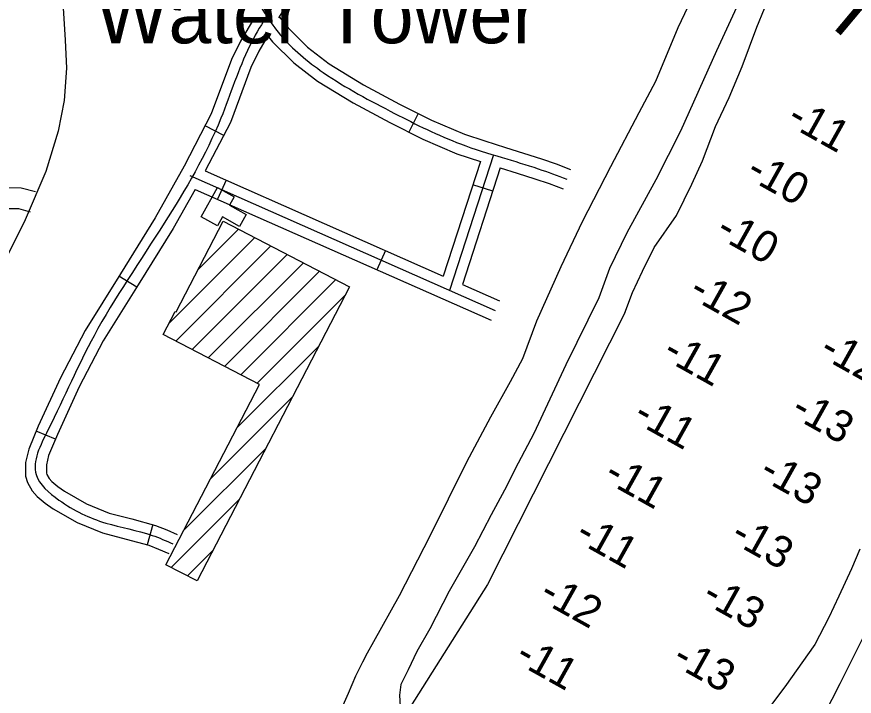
# Model space of a CAD drawing. Extents: x 3683402 to 3721514, y 487807 to 513565.
# Drawn here: x 3699177 to 3700378, y 500188 to 501163 of the extents above; entities that cross this region are included whole.
import ezdxf

# ---------------------------------------------------------------- set-up
doc = ezdxf.new("R2010")
doc.units = 0
for name, color, linetype in [('V-BLDG-OTLN', 7, 'Continuous'), ('V-DOMW-IDEN', 7, 'Continuous'), ('V-LEVE-TOET', 7, 'Continuous'), ('V-ROAD-CNTR', 7, 'Continuous'), ('V-TOPO-GNAM-IDEN', 7, 'Continuous'), ('V-TOPO-SHOR', 7, 'Continuous'), ('V-TOPO-SPOT', 7, 'Continuous')]:
    doc.layers.add(name, color=color, linetype=linetype)

msp = doc.modelspace()

# ---------------------------------------------------------------- linework, layer by layer
at = {"layer": 'V-BLDG-OTLN'}
for p, q in [((3699436.7, 500799.8), (3699495, 500858)), ((3699395.7, 500723.3), (3699518.3, 500845.9)), ((3699405.1, 500697.4), (3699541.6, 500833.9)), ((3699428.4, 500685.3), (3699564.8, 500821.8)), ((3699451.7, 500673.3), (3699588.1, 500809.7)), ((3699475, 500661.2), (3699611.4, 500797.7)), ((3699498.3, 500649.2), (3699634.7, 500785.6)), ((3699521.6, 500637.1), (3699648.5, 500764)), ((3699492.6, 500572.8), (3699610.5, 500690.7)), ((3699454.6, 500499.5), (3699572.5, 500617.3)), ((3699416.7, 500426.1), (3699534.5, 500544)), ((3699398.5, 500372.6), (3699496.5, 500470.7)), ((3699421.8, 500360.6), (3699458.6, 500397.3))]:
    msp.add_line(p, q, dxfattribs=at)
for points in [[(3699464.7, 500917.9), (3699488.8, 500904.5), (3699482.2, 500892.5), (3699506, 500879.3), (3699496.5, 500862.1), (3699472, 500875.7), (3699464.8, 500862.7), (3699441.4, 500875.7)], [(3699472.8, 500869.4), (3699654.4, 500775.4), (3699435.8, 500353.3), (3699391, 500376.5), (3699525, 500635.3), (3699387.1, 500706.7), (3699404.2, 500739.8), (3699405.4, 500739.2)]]:
    msp.add_lwpolyline(points, close=True, dxfattribs=at)
at = {"layer": 'V-LEVE-TOET'}
for points in [[(3699643.2, 500170.5), (3699653, 500192.1), (3699663.2, 500217.1), (3699673.4, 500237.3), (3699679.8, 500250.1), (3699689, 500266.3), (3699726.1, 500332.2), (3699770, 500418.2), (3699822.6, 500524.4), (3699856.8, 500588.8), (3699885, 500639.5), (3699902.6, 500672.4), (3699923, 500726.5), (3699957.6, 500804.6), (3699988.3, 500869), (3700029.2, 500948.2), (3700069.7, 501025.4), (3700093.6, 501070.6), (3700125.7, 501147.3), (3700149.6, 501197.9)], [(3700214.9, 501188.8), (3700180.8, 501114.1), (3700129.2, 500998.6), (3700093.6, 500928.8), (3700052.2, 500852.6), (3700027.3, 500801.4)], [(3700312.3, 500116.2), (3700358.2, 500206), (3700412.4, 500315.3), (3700485.5, 500456.3), (3700512.1, 500513.4), (3700551.7, 500592), (3700585.1, 500660.3), (3700606.4, 500712), (3700624.7, 500753), (3700634.4, 500775.4), (3700647, 500788.1), (3700669.9, 500803.8), (3700680.1, 500806.3), (3700692.3, 500808.7), (3700698.1, 500805.8), (3700702.5, 500799.5), (3700702.6, 500779.2), (3700698.8, 500758.2), (3700670.3, 500691.4), (3700603.1, 500552.8), (3700543.6, 500432.8), (3700456.5, 500258.6), (3700376.6, 500101.4)], [(3700027.3, 500801.4), (3700011.7, 500759.7), (3699964.5, 500663.3), (3699918.7, 500565), (3699896.2, 500522.2), (3699876.3, 500483.4), (3699857.2, 500448), (3699833.4, 500402.3), (3699797.3, 500338.8), (3699769.5, 500284.7), (3699750.9, 500251.8), (3699738.3, 500225.7), (3699728, 500204.6), (3699726.1, 500189.4), (3699726.7, 500173.2)]]:
    msp.add_lwpolyline(points, dxfattribs=at)
at = {"layer": 'V-ROAD-CNTR'}
for p, q in [((3699752.6, 501024), (3699739.1, 500997.3)), ((3699473.8, 500992.5), (3699447.2, 501006.4)), ((3699477.1, 500928.4), (3699465, 500901)), ((3699859.7, 500912.6), (3699831.2, 500921.9)), ((3699705.7, 500827.3), (3699693.6, 500799.9)), ((3699349, 500774.7), (3699323.5, 500790.6)), ((3699232.5, 500556.7), (3699204.8, 500568.2)), ((3699372, 500434.1), (3699364.1, 500405.1))]:
    msp.add_line(p, q, dxfattribs=at)
for points in [[(3698996.6, 502636.5), (3699014, 502541.8), (3699075.7, 502181.8), (3699124.4, 501849.4), (3699193.6, 501465.3), (3699233, 501256.1), (3699243.4, 501175.8), (3699246.5, 501129.4), (3699248.4, 501089.1), (3699245, 501042.9), (3699236.3, 500998.5), (3699218.7, 500940.9), (3699188.9, 500871.3), (3699146.7, 500786.9), (3698923.9, 500348), (3698664.5, 499823.1), (3698293, 499106.4)], [(3699766.8, 501445.6), (3699726.6, 501409.3), (3699691, 501369.9), (3699652.4, 501319.5), (3699616.7, 501266.9), (3699594.3, 501230.2), (3699571.8, 501193.1), (3699552.5, 501161.1)], [(3699517.9, 501161.8), (3699497.8, 501127.9), (3699485.1, 501101.7), (3699456, 501023.4), (3699417.1, 500948.5), (3699375.5, 500874.3), (3699325.6, 500793.9), (3699274.9, 500712.7), (3699239.7, 500644.8), (3699207.9, 500575.6), (3699194.1, 500542.5), (3699189.6, 500523.3), (3699189.7, 500503.8), (3699192.3, 500494.5), (3699199.2, 500482.5), (3699206.4, 500474.5), (3699217.7, 500465), (3699229.4, 500456.8), (3699263.7, 500436.9), (3699299.8, 500422.2), (3699334.1, 500413.3), (3699366.6, 500404.4), (3699380.5, 500399.1), (3699394.9, 500392.7)], [(3699553.6, 501162.1), (3699566.1, 501147.1), (3699594.1, 501119.1), (3699625.1, 501095.3), (3699674.5, 501065.2), (3699725.9, 501037.5), (3699771.9, 501014.3), (3699819, 500994.3), (3699848.1, 500984.6), (3699877.8, 500975.1), (3699903.6, 500967.1), (3699929.6, 500958.9), (3699950.7, 500951.6), (3699971.3, 500943.9)], [(3699536.3, 501134), (3699524.2, 501113.7), (3699512.7, 501089.9), (3699483.5, 501011.2), (3699447.3, 500941.6)], [(3699537.9, 501134.1), (3699543.9, 501126.9), (3699574.2, 501096.5), (3699608.1, 501070.5), (3699659.6, 501039.1), (3699712, 501010.9), (3699759.3, 500987), (3699808.3, 500966.3), (3699841.9, 500955)], [(3699860.9, 500964.8), (3699797.8, 500770.2)], [(3699841.9, 500955), (3699788.7, 500790.7)], [(3699425.3, 500934.9), (3699863.3, 500741.3)], [(3699447.3, 500941.6), (3699788.7, 500790.7)], [(3699870.5, 500945.9), (3699816.3, 500778.5)], [(3699870.5, 500945.9), (3699894.7, 500938.4), (3699920.2, 500930.4), (3699940.5, 500923.4), (3699960.7, 500915.8)], [(3698621.9, 500817.6), (3699136.1, 500918), (3699183.5, 500917.5), (3699204, 500912)], [(3699432.8, 500915.2), (3699401.4, 500859.1), (3699351, 500778), (3699301, 500697.8), (3699266.7, 500631.7), (3699235.4, 500563.5), (3699222.7, 500533.2), (3699219.6, 500519.9), (3699219.7, 500508), (3699220.1, 500506.2), (3699223.6, 500500.3), (3699227.4, 500496), (3699235.9, 500488.8), (3699245.5, 500482.1), (3699276.9, 500463.9), (3699309.3, 500450.7), (3699341.8, 500442.3), (3699375.9, 500433), (3699392, 500426.8), (3699407.1, 500420.1)], [(3699432.8, 500915.2), (3699857.2, 500727.6)], [(3698627.6, 500788.1), (3699138.8, 500887.9), (3699179.4, 500887.5), (3699196.2, 500883)], [(3699816.3, 500778.5), (3699869.4, 500755)]]:
    msp.add_lwpolyline(points, dxfattribs=at)
for points in [[(3699756.7, 501456.7), (3699679.5, 501379.5), (3699604.1, 501275.1), (3699559, 501200.9), (3699511, 501120.8), (3699469.8, 501017.3), (3699388.5, 500866.7), (3699287.9, 500705.2), (3699221.6, 500569.5), (3699204.7, 500505.9), (3699237.5, 500469.4), (3699304.5, 500436.4), (3699371.2, 500418.7), (3699401, 500406.4)], [(3699516.5, 501194.7), (3699555, 501137), (3699616.6, 501082.9), (3699718.9, 501024.2), (3699813.6, 500980.3), (3699873.3, 500960.8), (3699924.9, 500944.7), (3699966, 500929.8)]]:
    msp.add_spline(points, degree=3, dxfattribs=at)
at = {"layer": 'V-TOPO-SHOR'}
for points in [[(3700048.9, 500738.2), (3700060.1, 500767.3), (3700074.6, 500797.6), (3700091.4, 500831.9), (3700123, 500877.5), (3700145.3, 500922.8), (3700160.5, 500956.2), (3700179.1, 501005.4), (3700198.6, 501047.1), (3700217.3, 501091.6), (3700238.4, 501147.8), (3700260.6, 501202.1), (3700276.6, 501231.6), (3700306.3, 501267.5), (3700324.7, 501299.7), (3700336.8, 501320.2), (3700350.5, 501336.4), (3700366.1, 501349.4), (3700382.6, 501357.7)], [(3700048.9, 500738.2), (3699852.2, 500348), (3699722.2, 500141.8), (3699700.3, 500117.1), (3699688.7, 500099), (3699637.4, 499978.4), (3699593.7, 499874.8), (3699565.5, 499808.7), (3699547.4, 499786.6), (3699526.8, 499763.2), (3699498.5, 499721.7), (3699484.4, 499684.1), (3699457.4, 499625.8), (3699461.3, 499615.5), (3699483.4, 499600), (3699495, 499589.7), (3699497.7, 499582), (3699406.4, 499390.1), (3699232.9, 499063.4), (3699235.5, 499055.6), (3699078.7, 498739.3)], [(3700386.3, 500398.8), (3700374.2, 500370.5), (3700355.9, 500331.5), (3700341.8, 500300.8), (3700321.6, 500261.9), (3700278.6, 500201.2), (3700253.9, 500168.5)]]:
    msp.add_lwpolyline(points, dxfattribs=at)

# ---------------------------------------------------------------- texts
at = {"layer": 'V-DOMW-IDEN'}
msp.add_text('Water Tower', height=83, dxfattribs=at).set_placement((3699289.8, 501124.8))
at = {"layer": 'V-TOPO-GNAM-IDEN'}
msp.add_text('TUNNEL', height=83, rotation=320, dxfattribs=at).set_placement((3700328.9, 501161.3))
at = {"layer": 'V-TOPO-SPOT'}
for s, p in [('-11', (3700279.3, 501009.1)), ('-10', (3700220.7, 500932.8)), ('-10', (3700177.3, 500848.5)), ('-12', (3700138.8, 500761.4)), ('-11', (3700101, 500673.5)), ('-12', (3700325.8, 500676.5)), ('-13', (3700284.9, 500590.8)), ('-11', (3700058.9, 500582.9)), ('-11', (3700016.9, 500497.6)), ('-13', (3700239.4, 500501.7)), ('-11', (3699975.5, 500412)), ('-13', (3700198.3, 500410.6)), ('-12', (3699924, 500326.3)), ('-13', (3700157.3, 500323.9)), ('-11', (3699889.4, 500237.4)), ('-13', (3700114.9, 500234.3))]:
    msp.add_text(s, height=45, rotation=330.7933, dxfattribs=at).set_placement(p)

doc.saveas('drawing.dxf')
